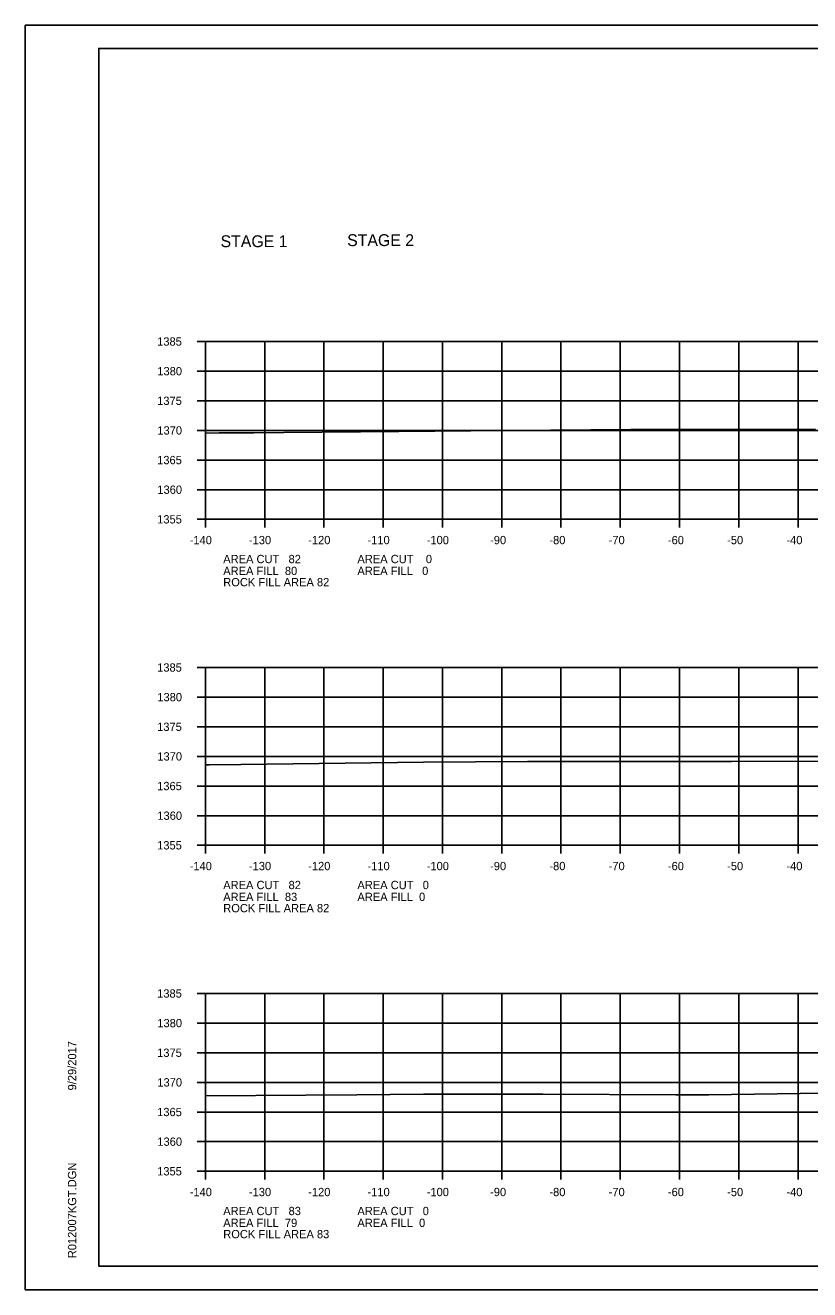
# Model space of a CAD drawing. Extents: x 1374311 to 1383814, y 384102 to 406278.
# Drawn here: x 1382550.5 to 1382682.8, y 385332.6 to 385545.9 of the extents above; entities that cross this region are included whole.
import ezdxf

# ---------------------------------------------------------------- set-up
doc = ezdxf.new("R2010")
doc.units = 0
for name, color, linetype in [('R_Axis', 7, 'Continuous'), ('R_Axis Annot', 7, 'Continuous'), ('R_Border', 7, 'Continuous'), ('R_Exist Surface', 7, 'Continuous'), ('R_Grid', 7, 'Continuous'), ('R_No Plot', 7, 'Continuous'), ('R_Water', 7, 'Continuous')]:
    doc.layers.add(name, color=color, linetype=linetype)

msp = doc.modelspace()

# ---------------------------------------------------------------- linework, layer by layer
at = {"layer": 'R_Axis'}
for p, q in [((1382579.46, 385492.55), (1382580.86, 385492.55)), ((1382580.86, 385462.55), (1382580.86, 385492.55)), ((1382579.46, 385487.55), (1382580.86, 385487.55)), ((1382579.46, 385482.55), (1382580.86, 385482.55)), ((1382579.46, 385477.55), (1382580.86, 385477.55)), ((1382579.46, 385472.55), (1382580.86, 385472.55)), ((1382579.46, 385467.55), (1382580.86, 385467.55)), ((1382579.46, 385462.55), (1382580.86, 385462.55)), ((1382580.86, 385462.55), (1382860.86, 385462.55)), ((1382580.86, 385461.15), (1382580.86, 385462.55)), ((1382590.86, 385461.15), (1382590.86, 385462.55)), ((1382600.86, 385461.15), (1382600.86, 385462.55)), ((1382610.86, 385461.15), (1382610.86, 385462.55)), ((1382620.86, 385461.15), (1382620.86, 385462.55)), ((1382630.86, 385461.15), (1382630.86, 385462.55)), ((1382640.86, 385461.15), (1382640.86, 385462.55)), ((1382650.86, 385461.15), (1382650.86, 385462.55)), ((1382660.86, 385461.15), (1382660.86, 385462.55)), ((1382670.86, 385461.15), (1382670.86, 385462.55)), ((1382680.86, 385461.15), (1382680.86, 385462.55)), ((1382579.46, 385437.55), (1382580.86, 385437.55)), ((1382580.86, 385407.55), (1382580.86, 385437.55)), ((1382579.46, 385432.55), (1382580.86, 385432.55)), ((1382579.46, 385427.55), (1382580.86, 385427.55)), ((1382579.46, 385422.55), (1382580.86, 385422.55)), ((1382579.46, 385417.55), (1382580.86, 385417.55)), ((1382579.46, 385412.55), (1382580.86, 385412.55)), ((1382579.46, 385407.55), (1382580.86, 385407.55)), ((1382580.86, 385407.55), (1382860.86, 385407.55)), ((1382580.86, 385406.15), (1382580.86, 385407.55)), ((1382590.86, 385406.15), (1382590.86, 385407.55)), ((1382600.86, 385406.15), (1382600.86, 385407.55)), ((1382610.86, 385406.15), (1382610.86, 385407.55)), ((1382620.86, 385406.15), (1382620.86, 385407.55)), ((1382630.86, 385406.15), (1382630.86, 385407.55)), ((1382640.86, 385406.15), (1382640.86, 385407.55)), ((1382650.86, 385406.15), (1382650.86, 385407.55)), ((1382660.86, 385406.15), (1382660.86, 385407.55)), ((1382670.86, 385406.15), (1382670.86, 385407.55)), ((1382680.86, 385406.15), (1382680.86, 385407.55)), ((1382579.46, 385382.55), (1382580.86, 385382.55)), ((1382580.86, 385352.55), (1382580.86, 385382.55)), ((1382579.46, 385377.55), (1382580.86, 385377.55)), ((1382579.46, 385372.55), (1382580.86, 385372.55)), ((1382579.46, 385367.55), (1382580.86, 385367.55)), ((1382579.46, 385362.55), (1382580.86, 385362.55)), ((1382579.46, 385357.55), (1382580.86, 385357.55)), ((1382579.46, 385352.55), (1382580.86, 385352.55)), ((1382580.86, 385352.55), (1382860.86, 385352.55)), ((1382580.86, 385351.15), (1382580.86, 385352.55)), ((1382590.86, 385351.15), (1382590.86, 385352.55)), ((1382600.86, 385351.15), (1382600.86, 385352.55)), ((1382610.86, 385351.15), (1382610.86, 385352.55)), ((1382620.86, 385351.15), (1382620.86, 385352.55)), ((1382630.86, 385351.15), (1382630.86, 385352.55)), ((1382640.86, 385351.15), (1382640.86, 385352.55)), ((1382650.86, 385351.15), (1382650.86, 385352.55)), ((1382660.86, 385351.15), (1382660.86, 385352.55)), ((1382670.86, 385351.15), (1382670.86, 385352.55)), ((1382680.86, 385351.15), (1382680.86, 385352.55))]:
    msp.add_line(p, q, dxfattribs=at)
at = {"layer": 'R_Border'}
for p, q in [((1382562.86, 385542.01), (1382879.04, 385542.01)), ((1382562.86, 385336.55), (1382562.86, 385542.01)), ((1382562.86, 385336.55), (1382562.86, 385336.55)), ((1382879.04, 385336.55), (1382562.86, 385336.55))]:
    msp.add_line(p, q, dxfattribs=at)
at = {"layer": 'R_Exist Surface'}
for points in [[(1382580.86, 385477.11), (1382583.17, 385477.13), (1382589, 385477.16), (1382594.08, 385477.2), (1382613.5, 385477.36), (1382625.67, 385477.47), (1382652.63, 385477.7), (1382660.9, 385477.71), (1382683.8, 385477.75)], [(1382580.86, 385421.13), (1382581.48, 385421.14), (1382586.85, 385421.2), (1382617.64, 385421.55), (1382635.22, 385421.71), (1382643.49, 385421.71), (1382654.47, 385421.71), (1382669.63, 385421.71), (1382684.55, 385421.72)], [(1382580.86, 385365.27), (1382597.81, 385365.37), (1382606.42, 385365.46), (1382617.63, 385365.58), (1382637.82, 385365.56), (1382660.26, 385365.45), (1382665.82, 385365.44), (1382692.76, 385365.84)]]:
    msp.add_lwpolyline(points, dxfattribs=at)
at = {"layer": 'R_Grid'}
for p, q in [((1382580.86, 385492.55), (1382860.86, 385492.55)), ((1382580.86, 385462.55), (1382580.86, 385492.55)), ((1382590.86, 385462.55), (1382590.86, 385492.55)), ((1382600.86, 385462.55), (1382600.86, 385492.55)), ((1382610.86, 385462.55), (1382610.86, 385492.55)), ((1382620.86, 385462.55), (1382620.86, 385492.55)), ((1382630.86, 385462.55), (1382630.86, 385492.55)), ((1382640.86, 385462.55), (1382640.86, 385492.55)), ((1382650.86, 385462.55), (1382650.86, 385492.55)), ((1382660.86, 385462.55), (1382660.86, 385492.55)), ((1382670.86, 385462.55), (1382670.86, 385492.55)), ((1382680.86, 385462.55), (1382680.86, 385492.55)), ((1382580.86, 385487.55), (1382860.86, 385487.55)), ((1382580.86, 385482.55), (1382860.86, 385482.55)), ((1382580.86, 385477.55), (1382860.86, 385477.55)), ((1382580.86, 385472.55), (1382860.86, 385472.55)), ((1382580.86, 385467.55), (1382860.86, 385467.55)), ((1382580.86, 385462.55), (1382860.86, 385462.55)), ((1382580.86, 385437.55), (1382860.86, 385437.55)), ((1382580.86, 385407.55), (1382580.86, 385437.55)), ((1382590.86, 385407.55), (1382590.86, 385437.55)), ((1382600.86, 385407.55), (1382600.86, 385437.55)), ((1382610.86, 385407.55), (1382610.86, 385437.55)), ((1382620.86, 385407.55), (1382620.86, 385437.55)), ((1382630.86, 385407.55), (1382630.86, 385437.55)), ((1382640.86, 385407.55), (1382640.86, 385437.55)), ((1382650.86, 385407.55), (1382650.86, 385437.55)), ((1382660.86, 385407.55), (1382660.86, 385437.55)), ((1382670.86, 385407.55), (1382670.86, 385437.55)), ((1382680.86, 385407.55), (1382680.86, 385437.55)), ((1382580.86, 385432.55), (1382860.86, 385432.55)), ((1382580.86, 385427.55), (1382860.86, 385427.55)), ((1382580.86, 385422.55), (1382860.86, 385422.55)), ((1382580.86, 385417.55), (1382860.86, 385417.55)), ((1382580.86, 385412.55), (1382860.86, 385412.55)), ((1382580.86, 385407.55), (1382860.86, 385407.55)), ((1382580.86, 385382.55), (1382860.86, 385382.55)), ((1382580.86, 385352.55), (1382580.86, 385382.55)), ((1382590.86, 385352.55), (1382590.86, 385382.55)), ((1382600.86, 385352.55), (1382600.86, 385382.55)), ((1382610.86, 385352.55), (1382610.86, 385382.55)), ((1382620.86, 385352.55), (1382620.86, 385382.55)), ((1382630.86, 385352.55), (1382630.86, 385382.55)), ((1382640.86, 385352.55), (1382640.86, 385382.55)), ((1382650.86, 385352.55), (1382650.86, 385382.55)), ((1382660.86, 385352.55), (1382660.86, 385382.55)), ((1382670.86, 385352.55), (1382670.86, 385382.55)), ((1382680.86, 385352.55), (1382680.86, 385382.55)), ((1382580.86, 385377.55), (1382860.86, 385377.55)), ((1382580.86, 385372.55), (1382860.86, 385372.55)), ((1382580.86, 385367.55), (1382860.86, 385367.55)), ((1382580.86, 385362.55), (1382860.86, 385362.55)), ((1382580.86, 385357.55), (1382860.86, 385357.55)), ((1382580.86, 385352.55), (1382860.86, 385352.55))]:
    msp.add_line(p, q, dxfattribs=at)
at = {"layer": 'R_No Plot'}
for p, q in [((1382550.46, 385545.91), (1382883.79, 385545.91)), ((1382550.46, 385332.57), (1382883.79, 385332.57))]:
    msp.add_line(p, q, dxfattribs=at)
for points in [[(1382550.45, 385545.91), (1382883.79, 385545.91), (1382883.79, 385332.57), (1382550.45, 385332.57)], [(1382796.78, 385542.01), (1382796.78, 385532.13), (1382832.51, 385532.13), (1382832.51, 385529.21), (1382855.71, 385529.21), (1382855.71, 385506), (1382879.04, 385506), (1382879.04, 385336.55), (1382562.86, 385336.55), (1382562.86, 385542.01)]]:
    msp.add_lwpolyline(points, close=True, dxfattribs=at)

# ---------------------------------------------------------------- texts
at = {"layer": 'R_Axis Annot'}
for s, p in [('1385', (1382572.71, 385491.85)), ('1380', (1382572.74, 385486.85)), ('1375', (1382572.71, 385481.85)), ('1370', (1382572.74, 385476.85)), ('1365', (1382572.71, 385471.85)), ('1360', (1382572.74, 385466.85)), ('1355', (1382572.71, 385461.85)), ('-140', (1382578.2, 385458.35)), ('-130', (1382588.2, 385458.35)), ('-120', (1382598.2, 385458.35)), ('-110', (1382608.2, 385458.35)), ('-100', (1382618.2, 385458.35)), ('-90', (1382628.9, 385458.35)), ('-80', (1382638.9, 385458.35)), ('-70', (1382648.9, 385458.35)), ('-60', (1382658.9, 385458.35)), ('-50', (1382668.9, 385458.35)), ('-40', (1382678.9, 385458.35)), ('AREA CUT   82', (1382583.86, 385455.15)), ('AREA CUT    0', (1382606.5, 385455.15)), ('AREA FILL  80', (1382583.86, 385453.15)), ('AREA FILL   0', (1382606.5, 385453.15)), ('ROCK FILL AREA 82', (1382583.86, 385451.25)), ('1385', (1382572.71, 385436.85)), ('1380', (1382572.74, 385431.85)), ('1375', (1382572.71, 385426.85)), ('1370', (1382572.74, 385421.85)), ('1365', (1382572.71, 385416.85)), ('1360', (1382572.74, 385411.85)), ('1355', (1382572.71, 385406.85)), ('-140', (1382578.2, 385403.35)), ('-130', (1382588.2, 385403.35)), ('-120', (1382598.2, 385403.35)), ('-110', (1382608.2, 385403.35)), ('-100', (1382618.2, 385403.35)), ('-90', (1382628.9, 385403.35)), ('-80', (1382638.9, 385403.35)), ('-70', (1382648.9, 385403.35)), ('-60', (1382658.9, 385403.35)), ('-50', (1382668.9, 385403.35)), ('-40', (1382678.9, 385403.35)), ('AREA CUT   82', (1382583.86, 385400.15)), ('AREA CUT   0', (1382606.5, 385400.15)), ('AREA FILL  83', (1382583.86, 385398.15)), ('AREA FILL  0', (1382606.5, 385398.15)), ('ROCK FILL AREA 82', (1382583.86, 385396.25)), ('1385', (1382572.71, 385381.85)), ('1380', (1382572.74, 385376.85)), ('1375', (1382572.71, 385371.85)), ('1370', (1382572.74, 385366.85)), ('1365', (1382572.71, 385361.85)), ('1360', (1382572.74, 385356.85)), ('1355', (1382572.71, 385351.85)), ('-140', (1382578.2, 385348.35)), ('-130', (1382588.2, 385348.35)), ('-120', (1382598.2, 385348.35)), ('-110', (1382608.2, 385348.35)), ('-100', (1382618.2, 385348.35)), ('-90', (1382628.9, 385348.35)), ('-80', (1382638.9, 385348.35)), ('-70', (1382648.9, 385348.35)), ('-60', (1382658.9, 385348.35)), ('-50', (1382668.9, 385348.35)), ('-40', (1382678.9, 385348.35)), ('AREA CUT   83', (1382583.86, 385345.15)), ('AREA CUT   0', (1382606.5, 385345.15)), ('AREA FILL  79', (1382583.86, 385343.15)), ('AREA FILL  0', (1382606.5, 385343.15)), ('ROCK FILL AREA 83', (1382583.86, 385341.25))]:
    msp.add_text(s, height=1.4, dxfattribs=at).set_placement(p)
at = {"layer": 'R_Border'}
for s, p in [('9/29/2017', (1382559.05, 385366.19)), ('R012007KGT.DGN', (1382559.05, 385337.88))]:
    msp.add_text(s, height=1.4, rotation=90, dxfattribs=at).set_placement(p)
at = {"layer": 'R_Water'}
for s, p in [('STAGE 1', (1382583.41, 385508.47)), ('STAGE 2', (1382604.77, 385508.65))]:
    msp.add_text(s, height=2, dxfattribs=at).set_placement(p)

doc.saveas('drawing.dxf')
